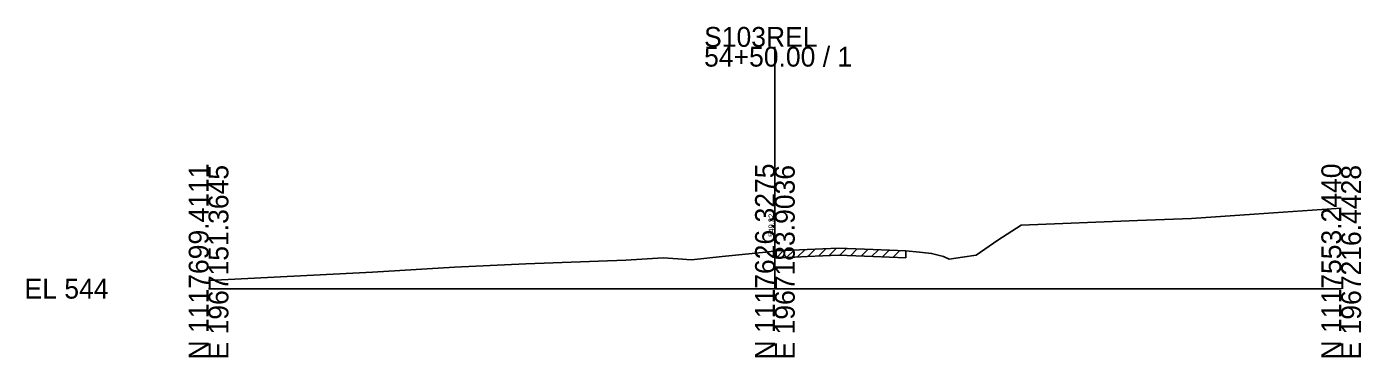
# Model space of a CAD drawing. Extents: x -26 to 163, y -10 to 24518.
# Drawn here: x -25.7 to 162.8, y 4990.3 to 5037 of the extents above; entities that cross this region are included whole.
import ezdxf

# ---------------------------------------------------------------- set-up
doc = ezdxf.new("R2010")
doc.units = 0
for name, color, linetype in [('RD_GPK_XS_Cell', 7, 'Continuous'), ('RD_XS_ExGround', 7, 'Continuous'), ('RD_XS_ExPaveRet', 7, 'Continuous'), ('RD_XS_TX_Elev_EX', 7, 'Continuous')]:
    doc.layers.add(name, color=color, linetype=linetype)

msp = doc.modelspace()

# ---------------------------------------------------------------- linework, layer by layer
at = {"layer": 'RD_GPK_XS_Cell'}
for p, q in [((80, 5000), (80, 5034.18)), ((0, 5000), (80, 5000)), ((80, 5000), (160, 5000))]:
    msp.add_line(p, q, dxfattribs=at)
at = {"layer": 'RD_XS_ExGround'}
msp.add_lwpolyline([(0, 5001.18), (23.15, 5002.34), (34.74, 5003.05), (44.82, 5003.5), (58.95, 5004.01), (64.23, 5004.37), (66.27, 5004.23), (68.21, 5004.1), (72.56, 5004.57), (77.28, 5005.03), (78.7, 5005.18), (80.16, 5005.33), (84.54, 5005.53), (88.98, 5005.72), (93.88, 5005.54), (98.49, 5005.35), (100.43, 5005.17), (102.14, 5004.99), (103.82, 5004.54), (104.63, 5004.19), (106.49, 5004.45), (108.41, 5004.73), (111.48, 5006.85), (114.81, 5008.98), (131.23, 5009.63), (138.87, 5009.93), (147.69, 5010.53), (160, 5011.39)], dxfattribs=at)
at = {"layer": 'RD_XS_ExPaveRet'}
for p, q in [((84.67, 5004.53), (85.71, 5005.58)), ((86.17, 5004.6), (87.21, 5005.65)), ((87.67, 5004.67), (88.71, 5005.71)), ((89.17, 5004.72), (90.13, 5005.68)), ((90.67, 5004.66), (91.63, 5005.62)), ((92.17, 5004.6), (93.13, 5005.56)), ((80.16, 5004.33), (81.21, 5005.38)), ((80.16, 5004.33), (80.16, 5005.33)), ((80.16, 5004.33), (84.54, 5004.53)), ((81.66, 5004.4), (82.71, 5005.45)), ((83.17, 5004.47), (84.21, 5005.51)), ((84.54, 5004.53), (88.98, 5004.72)), ((88.98, 5004.72), (93.88, 5004.54)), ((93.67, 5004.54), (94.63, 5005.51)), ((93.88, 5004.54), (98.49, 5004.35)), ((95.17, 5004.48), (96.13, 5005.45)), ((96.67, 5004.42), (97.63, 5005.39)), ((98.49, 5005.35), (98.49, 5004.35))]:
    msp.add_line(p, q, dxfattribs=at)

# ---------------------------------------------------------------- texts
at = {"layer": 'RD_GPK_XS_Cell'}
for s, p in [('S103REL', (70, 5034.18)), ('54+50.00 / 1', (70, 5031.38)), ('EL 544', (-26, 4998.6))]:
    msp.add_text(s, height=2.8, dxfattribs=at).set_placement(p)
for s, p in [('N 1117699.4111', (0, 4990)), ('E 1967151.3645', (2.8, 4990)), ('N 1117626.3275', (80, 4990)), ('E 1967183.9036', (82.8, 4990)), ('N 1117553.2440', (160, 4990)), ('E 1967216.4428', (162.8, 4990))]:
    msp.add_text(s, height=2.8, rotation=90, dxfattribs=at).set_placement(p)
at = {"layer": 'RD_XS_TX_Elev_EX'}
msp.add_text('549.32', height=0.8, rotation=90, dxfattribs=at).set_placement((79.9, 5007.32))

doc.saveas('drawing.dxf')
